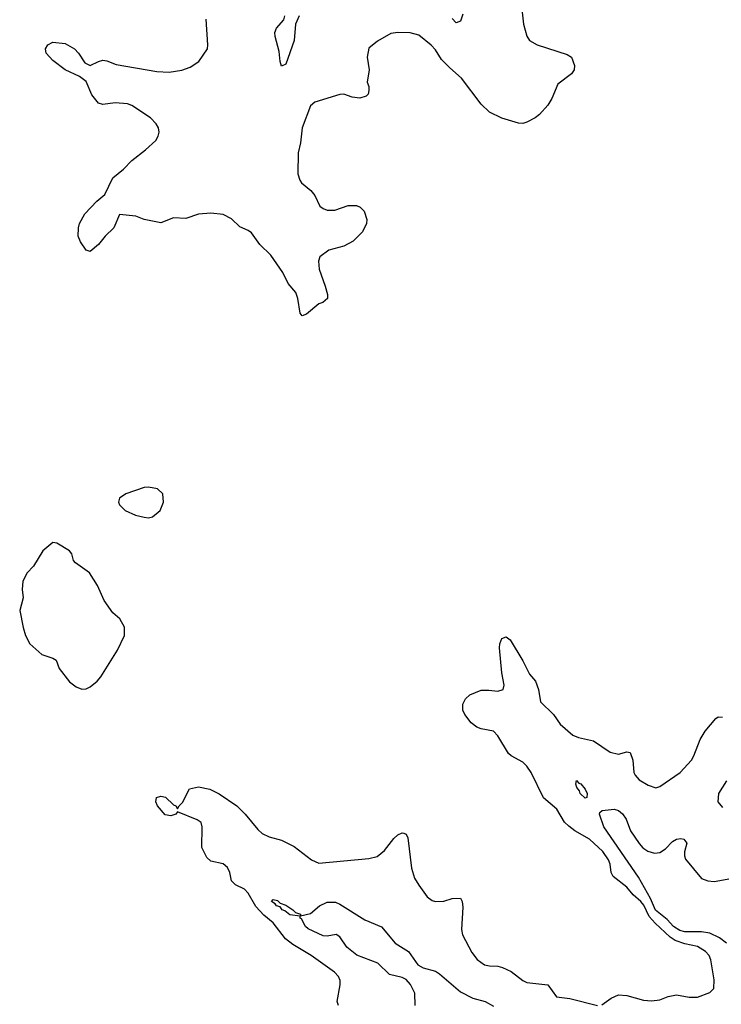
# Model space of a CAD drawing. Header units: inches. Extents: x 1552611 to 1694776, y 811966 to 917215.
# Tile 428 of 549: x 1683271 to 1686645, y 864676 to 869411. Entities that reach past the tile are written whole.
import ezdxf

# ---------------------------------------------------------------- set-up
doc = ezdxf.new("R2010")
doc.units = ezdxf.units.IN
doc.header["$MEASUREMENT"] = 0
doc.layers.add('B6886', color=7, linetype='Continuous')

msp = doc.modelspace()

# ---------------------------------------------------------------- linework, layer by layer
at = {"layer": 'B6886', "color": 5}
for points, elevation in [([(1685683, 869490), (1685693, 869390), (1685710, 869331.3), (1685722, 869310), (1685758.8, 869290), (1685903.9, 869243.9), (1685924, 869230), (1685939.1, 869190), (1685938, 869170), (1685924.9, 869150), (1685858.5, 869101.5), (1685830, 869032), (1685810, 869000.5), (1685770, 868955.6), (1685750, 868939.6), (1685710, 868918.4), (1685690, 868912), (1685670, 868913.6), (1685590, 868938), (1685530, 868966.6), (1685490, 869005.1), (1685395.6, 869130), (1685339, 869179), (1685300, 869220), (1685270, 869266), (1685250, 869288.2), (1685190, 869336.3), (1685148.4, 869348.4), (1685090, 869349.7), (1685056.1, 869343.9), (1684991.9, 869308.1), (1684950, 869273.2), (1684942.4, 869230), (1684952, 869170), (1684942, 869110), (1684950.5, 869090), (1684950.6, 869070), (1684946.8, 869053.2), (1684936.8, 869043.2), (1684907.3, 869032.7), (1684870, 869038.4), (1684830, 869053.3), (1684810, 869051.5), (1684690, 869013.5), (1684670, 868995.8), (1684628.9, 868890), (1684621.1, 868818.9), (1684610.3, 868770), (1684608.7, 868670), (1684618.3, 868638.3), (1684625.8, 868625.8), (1684671.7, 868590), (1684690, 868564.9), (1684714.6, 868514.6), (1684730, 868503.1), (1684750, 868494.9), (1684785.6, 868494.4), (1684850, 868517.6), (1684890, 868518), (1684908.6, 868508.6), (1684927.3, 868490), (1684940.5, 868450), (1684939.1, 868430), (1684919.1, 868390), (1684874.7, 868345.3), (1684830, 868322), (1684757.1, 868302.9), (1684714.8, 868270), (1684708, 868250), (1684710.5, 868210.5), (1684740.5, 868130), (1684750.6, 868090), (1684750.7, 868070), (1684728.5, 868051.5), (1684710, 868043.6), (1684650, 867995.1), (1684630, 867987), (1684619.1, 867999.1), (1684608.5, 868070), (1684598.9, 868098.9), (1684562, 868142), (1684535.7, 868195.7), (1684478.5, 868278.5), (1684426.3, 868330), (1684385.9, 868385.9), (1684370, 868397.6), (1684330, 868415.1), (1684290, 868452.8), (1684250, 868474.3), (1684190, 868480.5), (1684130, 868475.6), (1684070, 868455.1), (1684010, 868457.6), (1683950, 868433.6), (1683869.7, 868449.7), (1683830, 868466), (1683750, 868473.2), (1683723, 868410), (1683682, 868370), (1683650, 868329), (1683610, 868295.3), (1683590, 868302), (1683562.9, 868342.9), (1683552.3, 868370), (1683553.3, 868410), (1683558.9, 868430), (1683583.6, 868476.4), (1683642.2, 868537.8), (1683680.9, 868570), (1683718.4, 868650), (1683770, 868692.6), (1683810, 868734.2), (1683875.8, 868784.2), (1683925.4, 868830), (1683936.9, 868850), (1683941.1, 868870), (1683938, 868890), (1683926.6, 868910), (1683899.2, 868939.2), (1683810, 868998.9), (1683790, 869005.7), (1683730, 869011.3), (1683670, 869002.9), (1683649.6, 869009.6), (1683618, 869050), (1683590, 869114), (1683558, 869138), (1683490, 869169.6), (1683430, 869214.5), (1683398.4, 869250), (1683394.5, 869270), (1683406, 869290), (1683430, 869303), (1683490, 869297.1), (1683534, 869270), (1683554, 869250), (1683584, 869204), (1683610, 869191), (1683649.6, 869210.4), (1683670, 869215.5), (1683690, 869213), (1683734.9, 869194.9), (1683930, 869162.4), (1683990, 869159.1), (1684050, 869167.4), (1684090, 869183.1), (1684132.3, 869210), (1684173.2, 869270), (1684176, 869290), (1684167, 869413)], 980), ([(1684614.4, 869430), (1684596.9, 869390), (1684590.3, 869310), (1684550, 869197.2), (1684530, 869188), (1684523, 869210), (1684518.3, 869258.3), (1684499.1, 869330), (1684497.7, 869350), (1684505.1, 869370), (1684541.5, 869410), (1684545.7, 869430)], 960), ([(1685402, 869438), (1685390, 869404), (1685370, 869396), (1685350, 869417)], 960), ([(1686070, 864672.7), (1686114.7, 864705.2), (1686150, 864721.1), (1686190, 864718.3), (1686270, 864695.8), (1686310, 864692.4), (1686350, 864698), (1686390, 864714), (1686430, 864721.3), (1686490, 864710.4), (1686530, 864710.4), (1686590, 864732.4), (1686608.3, 864751.7), (1686610, 864794), (1686594.5, 864890), (1686586.2, 864910), (1686568.7, 864930), (1686530, 864954.4), (1686470, 864966.6), (1686423, 864983), (1686398.7, 864998.7), (1686326.2, 865066.2), (1686298.4, 865098.4), (1686271.8, 865151.8), (1686257.7, 865170), (1686221.8, 865201.8), (1686190, 865239.1), (1686124.2, 865290), (1686115, 865310), (1686110.4, 865350), (1686103.1, 865370), (1686075.2, 865410), (1686011.8, 865470), (1685940.4, 865510), (1685911.9, 865531.9), (1685891.6, 865551.6), (1685854.7, 865614.7), (1685789.5, 865669.5), (1685730, 865789.8), (1685710, 865820.3), (1685690, 865840.8), (1685633.6, 865870), (1685621.3, 865881.3), (1685570, 865967.3), (1685550, 865989.6), (1685490, 866000.5), (1685468.9, 866008.9), (1685441.2, 866030), (1685411.8, 866070), (1685402.6, 866090), (1685401.5, 866118.5), (1685414.9, 866145.1), (1685435.9, 866164.1), (1685490, 866185.8), (1685526.9, 866186.9), (1685570, 866181.5), (1685596.2, 866190), (1685601.1, 866210), (1685588.9, 866270), (1685577.7, 866390), (1685579.7, 866410), (1685590, 866434.8), (1685610, 866443), (1685630, 866428.4), (1685690, 866328.1), (1685722.9, 866262.9), (1685750.6, 866230), (1685765.7, 866190), (1685775.3, 866130), (1685837.7, 866070), (1685870, 866022.6), (1685931, 865970), (1685958.7, 865958.7), (1686030, 865942.6), (1686110, 865888.1), (1686150, 865878.9), (1686190.2, 865890.2), (1686206.6, 865886.6), (1686219, 865850), (1686224.7, 865790), (1686230, 865778), (1686250, 865755.3), (1686293.4, 865730), (1686330, 865717.3), (1686350, 865722.8), (1686446.6, 865790), (1686501.5, 865850), (1686513.3, 865870), (1686542.8, 865950), (1686566.8, 865990), (1686618, 866050), (1686630, 866058.5), (1686650, 866056.5)], 980), ([(1684804.4, 864670), (1684797.6, 864690), (1684811.5, 864770), (1684811.5, 864790), (1684804.1, 864810), (1684784.1, 864830), (1684671.8, 864910), (1684583.6, 864963.6), (1684549.9, 864989.9), (1684490, 865068.1), (1684444.6, 865104.6), (1684406.3, 865146.3), (1684370, 865209.8), (1684352.6, 865230), (1684308.3, 865250), (1684290, 865269.7), (1684281.6, 865310), (1684270, 865334), (1684250, 865350.7), (1684190, 865364.8), (1684170, 865381.3), (1684146.4, 865430), (1684147.8, 865530), (1684142.9, 865550), (1684123.7, 865563.7), (1684030, 865602), (1684021, 865590), (1683997.8, 865582.3), (1683970, 865587.1), (1683934, 865630), (1683925, 865650), (1683928.3, 865670), (1683950, 865676.6), (1683971.7, 865671.7), (1684010, 865635.2), (1684022, 865630), (1684030, 865616), (1684037, 865630), (1684054, 865646), (1684087.9, 865712.1), (1684130, 865721.1), (1684186, 865710), (1684230, 865687.6), (1684314.7, 865630), (1684354.7, 865590), (1684415.8, 865515.8), (1684437.4, 865497.4), (1684470, 865481.1), (1684530, 865465.2), (1684590, 865434.3), (1684673.7, 865370), (1684710, 865355.2), (1684950, 865377.6), (1684990, 865386.4), (1685024.8, 865415.2), (1685070, 865473.1), (1685090, 865490.3), (1685110, 865500.4), (1685118.3, 865498.3), (1685130, 865493.4), (1685136.7, 865476.7), (1685155.6, 865330), (1685170, 865283), (1685190, 865248.2), (1685230, 865193.4), (1685254.4, 865174.4), (1685270.4, 865170.4), (1685310, 865171.8), (1685350, 865184.9), (1685390, 865186.8), (1685398.4, 865170), (1685402.5, 865142.5), (1685395.1, 865035.1), (1685399.6, 865010), (1685444.6, 864924.6), (1685471.5, 864891.5), (1685505.5, 864865.5), (1685530, 864860.2), (1685570, 864859.7), (1685593.2, 864853.2), (1685633.7, 864833.6), (1685690, 864790.2), (1685710, 864781), (1685810.2, 864770.2), (1685852.4, 864712.4), (1685915.9, 864704.1), (1686050, 864670.4)], 980), ([(1686670.3, 865750), (1686631.8, 865690), (1686628.5, 865650), (1686650, 865622)], 980), ([(1686670.6, 864970), (1686636.1, 864996.1), (1686590, 865017.7), (1686550, 865024.6), (1686470, 865024), (1686446, 865030), (1686414.7, 865050), (1686383.8, 865083.7), (1686328.5, 865128.5), (1686304.9, 865184.9), (1686247.3, 865287.3), (1686079.5, 865530), (1686058.7, 865590), (1686061.1, 865598.9), (1686072.6, 865607.4), (1686130, 865613.7), (1686150, 865607.3), (1686170, 865592.2), (1686186.7, 865566.7), (1686208.1, 865510), (1686249.2, 865449.2), (1686268.2, 865428.2), (1686292.4, 865412.4), (1686323, 865403), (1686350, 865405.7), (1686377.2, 865422.8), (1686410, 865459.3), (1686430, 865470.2), (1686450, 865473.7), (1686464, 865470), (1686478.6, 865450), (1686468.4, 865408.4), (1686467.3, 865390), (1686473, 865373), (1686550, 865281.5), (1686580.7, 865270), (1686610, 865266.4), (1686690, 865281.5)], 960), ([(1685173.3, 864670), (1685171.7, 864730), (1685150, 864771.6), (1685130, 864795.1), (1685110, 864804.5), (1685050, 864819.6), (1684993, 864873), (1684892.8, 864912.8), (1684843.6, 864950), (1684810, 865000.7), (1684792.1, 865012.1), (1684750, 865003.5), (1684730, 865005.1), (1684658.9, 865038.9), (1684645.1, 865050), (1684626.3, 865086.3), (1684619, 865090), (1684619, 865099), (1684570, 865105.6), (1684545.2, 865125.2), (1684532.3, 865130), (1684523.8, 865143.8), (1684505.6, 865150), (1684499.5, 865159.5), (1684481.6, 865170), (1684490, 865180.5), (1684510, 865174.6), (1684522.8, 865162.8), (1684550, 865151.8), (1684584.9, 865130), (1684596.7, 865116.7), (1684622, 865110), (1684622, 865102), (1684670, 865112.4), (1684712, 865150), (1684750, 865166.5), (1684790, 865166.7), (1684810, 865157.3), (1684930, 865082.4), (1685010, 865048.5), (1685076.5, 864970), (1685141.3, 864930), (1685186.1, 864866.1), (1685211.7, 864851.7), (1685270, 864834.4), (1685290, 864822.2), (1685390, 864735.5), (1685450, 864705), (1685510, 864689.3), (1685550, 864667.5)], 960)]:
    msp.add_lwpolyline(points, dxfattribs=dict(at, elevation=elevation))
for points, elevation in [([(1683890, 867162.9), (1683870, 867160.5), (1683781, 867130), (1683750.8, 867110), (1683745.5, 867090), (1683750, 867078), (1683778, 867050), (1683828.5, 867028.5), (1683870, 867018), (1683890, 867015.5), (1683910, 867019.3), (1683945.6, 867050), (1683962, 867090), (1683958.4, 867130), (1683934.3, 867154.3)], 1020), ([(1683430, 866897.2), (1683382.8, 866857.2), (1683336.7, 866783.3), (1683306, 866750), (1683286, 866710), (1683282.8, 866670), (1683286.8, 866630), (1683270.8, 866570), (1683287.9, 866487.9), (1683298.8, 866450), (1683318.8, 866410), (1683377.5, 866357.5), (1683430, 866340.7), (1683446, 866330), (1683460.7, 866290), (1683510, 866226), (1683542, 866202), (1683570, 866190.7), (1683590, 866193.4), (1683610, 866203), (1683643.7, 866230), (1683660.7, 866250), (1683741.4, 866378.5), (1683775.1, 866450), (1683775.1, 866490), (1683752.3, 866530), (1683718.6, 866558.6), (1683677, 866617), (1683645.1, 866690), (1683606.6, 866750), (1683538.4, 866798.4), (1683529.6, 866809.6), (1683522, 866842), (1683510, 866856), (1683450, 866893.2)], 1020), ([(1685990, 865667), (1685966, 865690), (1685962.5, 865702.5), (1685950, 865718), (1685945.6, 865734.4), (1685948.4, 865751.6), (1685959.6, 865739.6), (1685970, 865736), (1685990, 865711), (1685999.1, 865690), (1685998, 865670)], 960)]:
    msp.add_lwpolyline(points, close=True, dxfattribs=dict(at, elevation=elevation))

doc.saveas('drawing.dxf')
